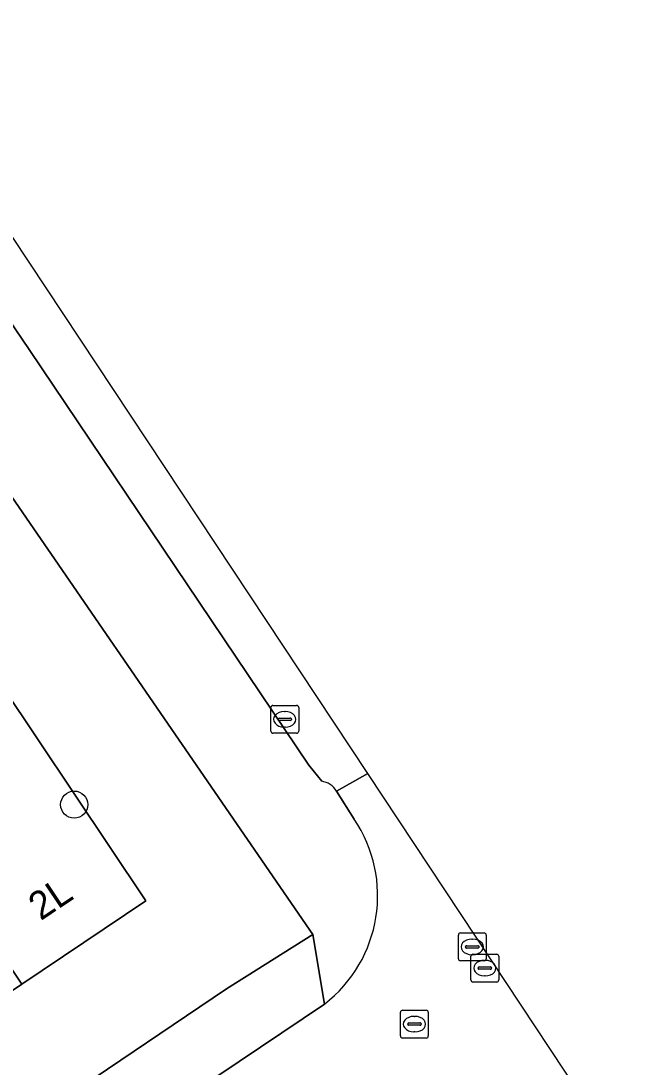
# Model space of a CAD drawing. Extents: x 158352 to 159489, y 383828 to 384603.
# Drawn here: x 158853.05 to 158875.26, y 384483.71 to 384521.31 of the extents above; entities that cross this region are included whole.
import ezdxf

# ---------------------------------------------------------------- set-up
doc = ezdxf.new("R2010")
doc.units = 0
for name, color, linetype in [('IMGEO_Boom', 7, 'Continuous'), ('IMGEO_Groenvoorziening', 7, 'Continuous'), ('IMGEO_Kolk', 7, 'Continuous'), ('IMGEO_Pand', 7, 'Continuous'), ('IMGEO_Pand_nummerreeks', 7, 'Continuous'), ('IMGEO_Rijbaan_lokaal_open', 7, 'Continuous'), ('IMGEO_Rioolput', 7, 'Continuous'), ('IMGEO_Voetpad_open', 7, 'Continuous')]:
    doc.layers.add(name, color=color, linetype=linetype)

msp = doc.modelspace()

# ---------------------------------------------------------------- linework, layer by layer
at = {"layer": 'IMGEO_Boom'}
msp.add_circle((158854.961, 384493.143), 0.489, dxfattribs=at)
at = {"layer": 'IMGEO_Groenvoorziening'}
for points in [[(158848.997, 384478.808), (158860.431, 384486.52), (158863.532, 384488.47), (158849.3, 384509.154)], [(158851.06, 384499.346), (158857.538, 384489.681), (158853.077, 384486.694), (158849.089, 384484.023)]]:
    msp.add_lwpolyline(points, dxfattribs=at)
at = {"layer": 'IMGEO_Kolk'}
for p, q in [((158862.103, 384496.71), (158862.955, 384496.71)), ((158862.028, 384495.784), (158862.028, 384496.636)), ((158862.516, 384496.49), (158862.541, 384496.49)), ((158863.029, 384496.636), (158863.029, 384495.784)), ((158862.287, 384496.204), (158862.287, 384496.216)), ((158862.725, 384496.167), (158862.327, 384496.167)), ((158862.33, 384496.253), (158862.728, 384496.253)), ((158862.539, 384495.93), (158862.514, 384495.93)), ((158862.771, 384496.216), (158862.771, 384496.204)), ((158862.955, 384495.71), (158862.103, 384495.71))]:
    msp.add_line(p, q, dxfattribs=at)
for points in [[(158862.103, 384496.71), (158862.955, 384496.71)], [(158862.028, 384495.784), (158862.028, 384496.636)], [(158863.029, 384496.636), (158863.029, 384495.784)], [(158862.955, 384495.71), (158862.103, 384495.71)]]:
    msp.add_lwpolyline(points, dxfattribs=at)
for centre, radius, start, end in [((158862.105, 384496.634), 0.0765, 91.552, 178.448), ((158862.105, 384496.634), 0.0765, 91.552, 178.448), ((158862.953, 384496.634), 0.0765, 1.552, 88.448), ((158862.953, 384496.634), 0.0765, 1.552, 88.448), ((158862.327, 384496.213), 0.0403, 85.8775, 175.7526), ((158862.324, 384496.203), 0.0366, 178.938, 274.7102), ((158862.728, 384496.21), 0.043, 264.8664, 352.4533), ((158862.732, 384496.215), 0.0386, 1.7309, 96.639), ((158862.105, 384495.786), 0.0765, 181.552, 268.448), ((158862.105, 384495.786), 0.0765, 181.552, 268.448), ((158862.953, 384495.786), 0.0765, 271.552, 358.448), ((158862.953, 384495.786), 0.0765, 271.552, 358.448)]:
    msp.add_arc(centre, radius, start, end, dxfattribs=at)
for centre, major_axis, ratio, start_param, end_param in [((158862.515, 384496.21), (-0.387, 0.002), 0.722429, 4.712389, 7.853982), ((158862.54, 384496.21), (-0.39, 0.002), 0.717154, 1.570796, 4.712389)]:
    msp.add_ellipse(centre, major_axis=major_axis, ratio=ratio, start_param=start_param, end_param=end_param, dxfattribs=at)
at = {"layer": 'IMGEO_Pand'}
for points in [[(158851.06, 384499.346), (158846.611, 384496.36), (158853.077, 384486.694), (158857.538, 384489.681)], [(158846.611, 384496.36), (158842.626, 384493.684), (158842.395, 384493.529), (158843.718, 384491.549), (158843.95, 384491.704), (158849.089, 384484.023), (158853.077, 384486.694)]]:
    msp.add_lwpolyline(points, close=True, dxfattribs=at)
at = {"layer": 'IMGEO_Rijbaan_lokaal_open'}
for points in [[(158865.509, 384494.258), (158799.754, 384593.551), (158797.471, 384591.965), (158820.926, 384557.346), (158853.346, 384509.504), (158863.389, 384494.566), (158863.855, 384493.983)], [(158865.509, 384494.258), (158865.509, 384494.258), (158864.385, 384493.623), (158865.02, 384492.625)], [(158864.385, 384493.623), (158865.509, 384494.258), (158865.509, 384494.258)], [(158873.653, 384479.797), (158874.302, 384478.867), (158875.263, 384479.53), (158869.943, 384487.563), (158865.509, 384494.258)], [(158863.954, 384485.975), (158860.122, 384483.398), (158862.853, 384479.261), (158865.985, 384481.149)]]:
    msp.add_lwpolyline(points, dxfattribs=at)
for centre, radius, start, end in [((158863.775, 384493.295), 0.693, 28.2793, 83.3485), ((158860.952, 384489.867), 4.915, 307.6484, 34.1375)]:
    msp.add_arc(centre, radius, start, end, dxfattribs=at)
at = {"layer": 'IMGEO_Rioolput'}
for p, q in [((158868.767, 384487.604), (158868.767, 384488.456)), ((158868.842, 384488.53), (158869.694, 384488.53)), ((158869.768, 384488.456), (158869.768, 384487.604)), ((158869.026, 384488.024), (158869.026, 384488.036)), ((158869.069, 384488.073), (158869.467, 384488.073)), ((158869.255, 384488.31), (158869.28, 384488.31)), ((158869.51, 384488.036), (158869.51, 384488.024)), ((158869.464, 384487.987), (158869.066, 384487.987)), ((158869.218, 384486.841), (158869.218, 384487.693)), ((158869.278, 384487.75), (158869.253, 384487.75)), ((158869.293, 384487.767), (158870.145, 384487.767)), ((158870.219, 384487.693), (158870.219, 384486.841)), ((158869.694, 384487.53), (158868.842, 384487.53)), ((158869.477, 384487.261), (158869.477, 384487.273)), ((158869.52, 384487.31), (158869.918, 384487.31)), ((158869.706, 384487.547), (158869.731, 384487.547)), ((158869.961, 384487.273), (158869.961, 384487.261)), ((158869.915, 384487.224), (158869.517, 384487.224)), ((158869.729, 384486.987), (158869.704, 384486.987)), ((158870.145, 384486.767), (158869.293, 384486.767)), ((158866.687, 384484.828), (158866.687, 384485.68)), ((158866.762, 384485.754), (158867.614, 384485.754)), ((158867.175, 384485.534), (158867.2, 384485.534)), ((158867.688, 384485.68), (158867.688, 384484.828)), ((158866.946, 384485.248), (158866.946, 384485.26)), ((158867.384, 384485.211), (158866.986, 384485.211)), ((158866.989, 384485.297), (158867.387, 384485.297)), ((158867.43, 384485.26), (158867.43, 384485.248)), ((158867.614, 384484.754), (158866.762, 384484.754)), ((158867.198, 384484.974), (158867.173, 384484.974))]:
    msp.add_line(p, q, dxfattribs=at)
for points in [[(158868.767, 384487.604), (158868.767, 384488.456)], [(158868.842, 384488.53), (158869.694, 384488.53)], [(158869.768, 384488.456), (158869.768, 384487.604)], [(158869.218, 384486.841), (158869.218, 384487.693)], [(158869.293, 384487.767), (158870.145, 384487.767)], [(158870.219, 384487.693), (158870.219, 384486.841)], [(158869.694, 384487.53), (158868.842, 384487.53)], [(158870.145, 384486.767), (158869.293, 384486.767)], [(158866.687, 384484.828), (158866.687, 384485.68)], [(158866.762, 384485.754), (158867.614, 384485.754)], [(158867.688, 384485.68), (158867.688, 384484.828)], [(158867.614, 384484.754), (158866.762, 384484.754)]]:
    msp.add_lwpolyline(points, dxfattribs=at)
for centre, radius, start, end in [((158868.844, 384488.454), 0.0765, 91.552, 178.448), ((158868.844, 384488.454), 0.0765, 91.552, 178.448), ((158869.692, 384488.454), 0.0765, 1.552, 88.448), ((158869.692, 384488.454), 0.0765, 1.552, 88.448), ((158869.066, 384488.033), 0.0403, 85.8775, 175.7526), ((158869.063, 384488.023), 0.0366, 178.938, 274.7102), ((158869.467, 384488.03), 0.043, 264.8664, 352.4533), ((158869.471, 384488.035), 0.0386, 1.7309, 96.639), ((158869.295, 384487.691), 0.0765, 91.552, 178.448), ((158869.295, 384487.691), 0.0765, 91.552, 178.448), ((158870.143, 384487.691), 0.0765, 1.552, 88.448), ((158870.143, 384487.691), 0.0765, 1.552, 88.448), ((158868.844, 384487.606), 0.0765, 181.552, 268.448), ((158868.844, 384487.606), 0.0765, 181.552, 268.448), ((158869.517, 384487.27), 0.0403, 85.8775, 175.7526), ((158869.692, 384487.606), 0.0765, 271.552, 358.448), ((158869.692, 384487.606), 0.0765, 271.552, 358.448), ((158869.922, 384487.272), 0.0386, 1.7309, 96.639), ((158869.514, 384487.26), 0.0366, 178.938, 274.7102), ((158869.918, 384487.267), 0.043, 264.8664, 352.4533), ((158869.295, 384486.843), 0.0765, 181.552, 268.448), ((158869.295, 384486.843), 0.0765, 181.552, 268.448), ((158870.143, 384486.843), 0.0765, 271.552, 358.448), ((158870.143, 384486.843), 0.0765, 271.552, 358.448), ((158866.764, 384485.678), 0.0765, 91.552, 178.448), ((158866.764, 384485.678), 0.0765, 91.552, 178.448), ((158867.612, 384485.678), 0.0765, 1.552, 88.448), ((158867.612, 384485.678), 0.0765, 1.552, 88.448), ((158866.986, 384485.257), 0.0403, 85.8775, 175.7526), ((158866.983, 384485.247), 0.0366, 178.938, 274.7102), ((158867.387, 384485.254), 0.043, 264.8664, 352.4533), ((158867.391, 384485.259), 0.0386, 1.7309, 96.639), ((158866.764, 384484.83), 0.0765, 181.552, 268.448), ((158866.764, 384484.83), 0.0765, 181.552, 268.448), ((158867.612, 384484.83), 0.0765, 271.552, 358.448), ((158867.612, 384484.83), 0.0765, 271.552, 358.448)]:
    msp.add_arc(centre, radius, start, end, dxfattribs=at)
for centre, major_axis, ratio, start_param, end_param in [((158869.254, 384488.03), (-0.387, 0.002), 0.722429, 4.712389, 7.853982), ((158869.279, 384488.03), (-0.39, 0.002), 0.717154, 1.570796, 4.712389), ((158869.705, 384487.267), (-0.387, 0.002), 0.722429, 4.712389, 7.853982), ((158869.73, 384487.267), (-0.39, 0.002), 0.717154, 1.570796, 4.712389), ((158867.174, 384485.254), (-0.387, 0.002), 0.722429, 4.712389, 7.853982), ((158867.199, 384485.254), (-0.39, 0.002), 0.717154, 1.570796, 4.712389)]:
    msp.add_ellipse(centre, major_axis=major_axis, ratio=ratio, start_param=start_param, end_param=end_param, dxfattribs=at)
at = {"layer": 'IMGEO_Voetpad_open'}
for points in [[(158820.926, 384557.346), (158797.471, 384591.965), (158796.669, 384593.149), (158795.466, 384594.855), (158793.559, 384594.024), (158791.916, 384592.555), (158846.175, 384513.696), (158849.3, 384509.154), (158863.532, 384488.47), (158863.954, 384485.975)], [(158863.855, 384493.983), (158863.389, 384494.566), (158853.346, 384509.504), (158820.926, 384557.346)], [(158865.02, 384492.625), (158864.385, 384493.623)], [(158744.541, 384406.289), (158761.522, 384417.613), (158799.316, 384442.816), (158817.271, 384454.789), (158860.122, 384483.398), (158863.954, 384485.975), (158863.532, 384488.47), (158860.431, 384486.52), (158848.997, 384478.808), (158826.388, 384463.558), (158801.455, 384446.936), (158759.672, 384418.896), (158756.032, 384416.448), (158743.282, 384407.89)]]:
    msp.add_lwpolyline(points, dxfattribs=at)
for centre, radius, start, end in [((158863.775, 384493.295), 0.693, 28.2793, 83.3485), ((158860.952, 384489.867), 4.915, 307.6484, 34.1375)]:
    msp.add_arc(centre, radius, start, end, dxfattribs=at)

# ---------------------------------------------------------------- texts
at = {"layer": 'IMGEO_Pand_nummerreeks'}
msp.add_text('2L', height=1, rotation=33.8045, dxfattribs=at).set_placement((158853.756, 384488.954))

doc.saveas('drawing.dxf')
